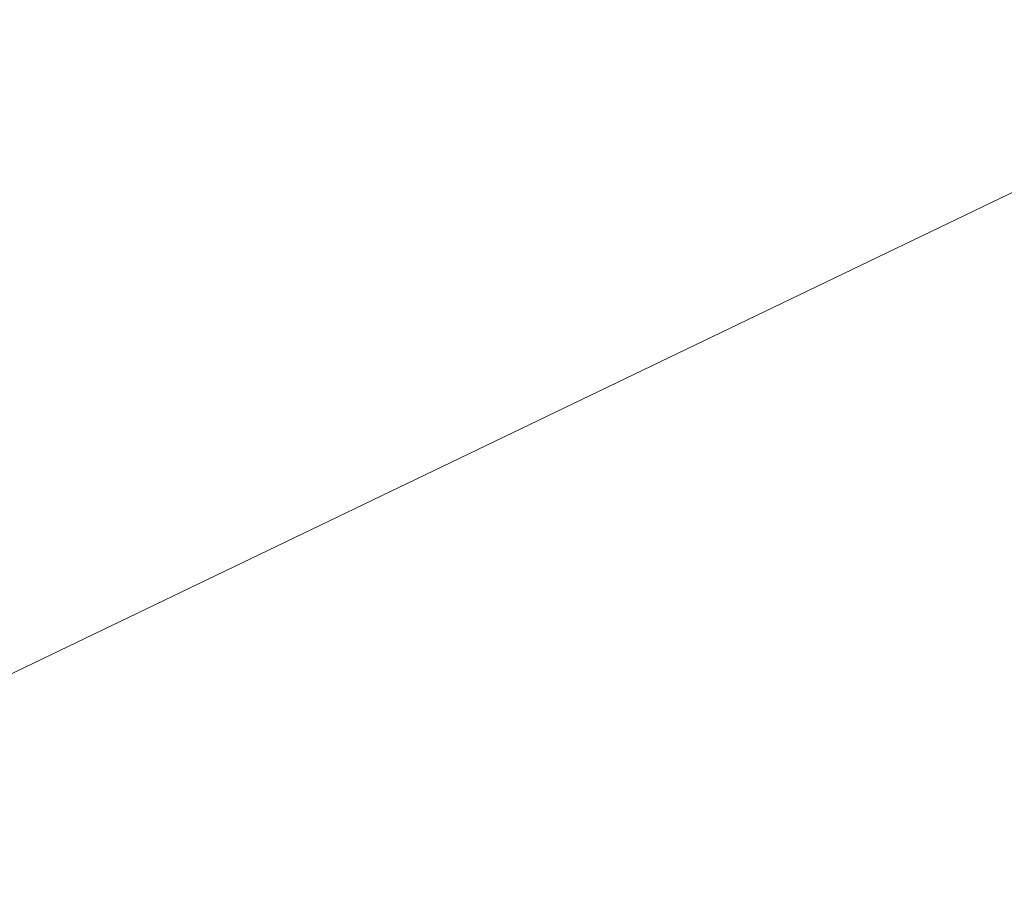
# Model space of a CAD drawing. Header units: metres. Extents: x 163543 to 168130, y 402678 to 405437.
# Tile 484 of 656: x 165484.911 to 165485.044, y 403900.78 to 403900.899. Entities that reach past the tile are written whole.
import ezdxf

# ---------------------------------------------------------------- set-up
doc = ezdxf.new("R2010")
doc.units = ezdxf.units.M
doc.layers.add('X-CA190022.004-UO-KAD_Percelen$0$B-WE-KG-GRENS_PERCEEL-GV', color=150, linetype='Continuous', lineweight=9)
doc.layers.add('X-CA190022.004-UO-TXT_Tekst 1op200$0$X-XX-AL-AANKLEDING-M', color=7, linetype='Continuous', lineweight=18)
doc.styles.add('X-CA190022.004-UO-TXT_Tekst 1op200$0$NLCS-ISO-M200-T18', font='NLCS-ISO.ttf', dxfattribs={"height": 0.36})
doc.dimstyles.new('X-CA190022.004-UO-TXT_Tekst 1op200$0$NLCS-M200-T18-PIJL_L2_H1', dxfattribs={"dimscale": 0.2, "dimtxt": 2.5, "dimasz": 1.8, "dimexe": 2, "dimexo": 2, "dimgap": 0.7, "dimtad": 1, "dimzin": 0, "dimdsep": 46, "dimtxsty": 'X-CA190022.004-UO-TXT_Tekst 1op200$0$NLCS-ISO-M200-T18', "dimcen": 0, "dimdle": 2, "dimclrd": 256, "dimclre": 256, "dimclrt": 10, "dimadec": 1, "dimazin": 0, "dimtfac": 1, "dimtdec": 3, "dimtofl": 0, "dimtmove": 0, "dimatfit": 3, "dimfxl": 2, "dimfxlon": 1, "dimtfillclr": 256, "dimtolj": 1, "dimtzin": 0, "dimlwd": -1, "dimlwe": -1, "dimarcsym": 0})

# ---------------------------------------------------------------- blocks, each defined once
blk = doc.blocks.new('*D1187')
at = {"layer": 'X-CA190022.004-UO-TXT_Tekst 1op200$0$X-XX-AL-AANKLEDING-M', "transparency": 16777216}
for p, q in [((165479.13729, 403903.98921), (165479.40919, 403904.2826)), ((165479.40134, 403903.74451), (165481.44036, 403901.85483)), ((165481.70441, 403901.61012), (165481.9763, 403901.9035))]:
    blk.add_line(p, q, dxfattribs=at)
for points in [[(165479.44212, 403903.78852), (165479.36055, 403903.7005), (165479.13729, 403903.98921)], [(165481.48115, 403901.89883), (165481.39958, 403901.81082), (165481.70441, 403901.61012)]]:
    blk.add_solid(points, dxfattribs=at)
at = {"layer": 'X-CA190022.004-UO-TXT_Tekst 1op200$0$X-XX-AL-AANKLEDING-M', "transparency": 16777216, "insert": (165484.95985, 403899.9383), "char_height": 0.36, "attachment_point": 5, "rotation": 317.177, "style": 'X-CA190022.004-UO-TXT_Tekst 1op200$0$NLCS-ISO-M200-T18', "bg_fill": 3, "box_fill_scale": 1.1, "bg_fill_color": 256, "bg_fill_true_color": 13158600, "bg_fill_transparency": 0}
blk.add_mtext('\\A1;Aan deze zijde bestaand \\Pverbreden tot 4m.', dxfattribs=at)

msp = doc.modelspace()

# ---------------------------------------------------------------- linework, layer by layer
at = {"layer": 'X-CA190022.004-UO-KAD_Percelen$0$B-WE-KG-GRENS_PERCEEL-GV', "flags": 128}
msp.add_lwpolyline([(165206.02, 403764.38), (165414.648, 403867.011), (165488.008, 403902.301), (165500.095, 403908.046), (165516.162, 403915.666), (165529.8, 403922.245), (165525.447, 403925.461), (165439.548, 403884.215), (165377.01, 403853.973), (165312.395, 403823.042), (165261.19, 403798.093), (165219.371, 403778.022), (165203.794, 403770.499)], close=True, dxfattribs=at)
msp.add_lwpolyline([(165497.667, 403757.082), (165501.252, 403778.269), (165482.14, 403813.619), (165476.531, 403838.4), (165471.394, 403861.093), (165490.886, 403870.6), (165502.278, 403876.156), (165512.515, 403881.147), (165488.008, 403902.301), (165414.648, 403867.011), (165432.29, 403842.158), (165433.171, 403842.55), (165456.543, 403853.918), (165459.871, 403852.29), (165465.213, 403828.507), (165469.095, 403811.313), (165472.909, 403794.011), (165474.352, 403787.415), (165476.721, 403776.593), (165481.531, 403755.119)], dxfattribs=at)

# ---------------------------------------------------------------- next in the draw order: dimensions: what is measured, and where the dimension line sits
at = {"layer": 'X-CA190022.004-UO-TXT_Tekst 1op200$0$X-XX-AL-AANKLEDING-M'}
dim = msp.add_linear_dim(base=(165481.70441, 403901.61012), p1=(165478.9324, 403903.76813), p2=(165481.49951, 403901.38904), angle=317.177, text='Aan deze zijde bestaand \\Pverbreden tot 4m.', dimstyle='X-CA190022.004-UO-TXT_Tekst 1op200$0$NLCS-M200-T18-PIJL_L2_H1', override={"dimclrt": 256, "dimtmove": 2, "dimtfill": 1}, dxfattribs=at)
dim.commit()
dim.dimension.update_dxf_attribs({"geometry": '*D1187', "text_midpoint": (165484.95985, 403899.9383), "dimtype": 161})

doc.saveas('drawing.dxf')
